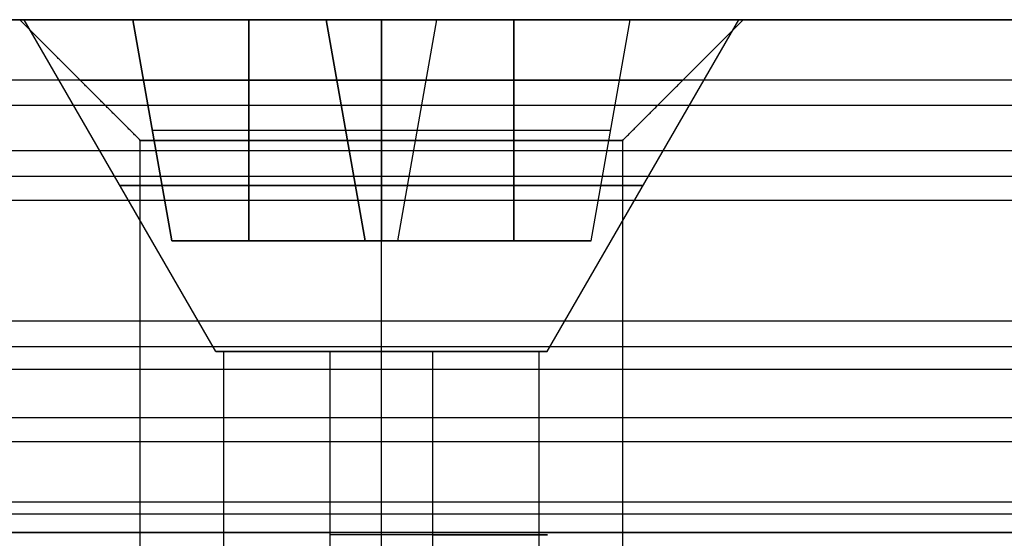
# Model space of a CAD drawing. Header units: millimetres. Extents: x -206 to 214, y -182 to 189.
# Tile 625 of 656: x 133.19 to 141.35, y 144.73 to 149.03. Entities that reach past the tile are written whole.
import ezdxf

# ---------------------------------------------------------------- set-up
doc = ezdxf.new("R2010")
doc.units = ezdxf.units.MM
doc.layers.add('Default', color=7, linetype='Continuous', true_color=0x000000)
doc.layers.add('Screw', color=7, linetype='Continuous', true_color=0xffffff)

msp = doc.modelspace()

# ---------------------------------------------------------------- linework, layer by layer
at = {"layer": 'Default'}
for p, q in [((106.6887, 149.0307, 721.5033), (133.1887, 149.0307, 721.5033)), ((139.1887, 149.0307, 721.5033), (154.1887, 149.0307, 721.5033))]:
    msp.add_line(p, q, dxfattribs=at)
at = {"layer": 'Default', "extrusion": (0, -1, 0)}
for centre, radius in [((136.1887, 721.5033, -149.0307), 3), ((136.1887, 721.5033, -148.5307), 2.5), ((136.1887, 721.5033, -148.0307), 2)]:
    msp.add_circle(centre, radius, dxfattribs=at)
at = {"layer": 'Default'}
for points in [[(154.1887, 149.0307, 715.5033), (104.1887, 149.0307, 715.5033), (54.1887, 149.0307, 715.5033)], [(54.1887, 149.0307, 727.5033), (104.1887, 149.0307, 727.5033), (154.1887, 149.0307, 727.5033)], [(134.1887, 148.0307, 721.5033), (133.6887, 148.5307, 721.5033), (133.1887, 149.0307, 721.5033)], [(136.1887, 148.0307, 723.5033), (136.1887, 148.5307, 724.0033), (136.1887, 149.0307, 724.5033)], [(136.1887, 148.0307, 719.5033), (136.1887, 148.5307, 719.0033), (136.1887, 149.0307, 718.5033)], [(138.1887, 148.0307, 721.5033), (138.6887, 148.5307, 721.5033), (139.1887, 149.0307, 721.5033)], [(186.6887, 148.5307, 1018.8948), (1.6887, 148.5307, 1018.8948), (-183.3113, 148.5307, 1018.8948)], [(186.6887, 148.5307, 1032.5033), (1.6887, 148.5307, 1032.5033), (-183.3113, 148.5307, 1032.5033)], [(154.2694, 148.5307, 1025.6991), (134.6887, 148.5307, 1025.6991), (115.1079, 148.5307, 1025.6991)], [(186.6887, 148.3196, 1033.3977), (1.6887, 148.3196, 1033.3977), (-183.3113, 148.3196, 1033.3977)], [(134.1887, 140.5307, 721.5033), (134.1887, 144.2807, 721.5033), (134.1887, 148.0307, 721.5033)], [(136.1887, 140.5307, 723.5033), (136.1887, 144.2807, 723.5033), (136.1887, 148.0307, 723.5033)], [(136.1887, 140.5307, 719.5033), (136.1887, 144.2807, 719.5033), (136.1887, 148.0307, 719.5033)], [(138.1887, 140.5307, 721.5033), (138.1887, 144.2807, 721.5033), (138.1887, 148.0307, 721.5033)], [(186.6887, 147.9449, 1017.4806), (1.6887, 147.9449, 1017.4806), (-183.3113, 147.9449, 1017.4806)], [(186.6887, 147.7307, 1034.1033), (1.6887, 147.7307, 1034.1033), (-183.3113, 147.7307, 1034.1033)], [(186.6887, 147.5307, 1063.5033), (1.6887, 147.5307, 1063.5033), (-183.3113, 147.5307, 1063.5033)], [(186.6887, 147.5307, 1061.5033), (1.6887, 147.5307, 1061.5033), (-183.3113, 147.5307, 1061.5033)], [(186.6887, 147.5307, 1062.5033), (1.6887, 147.5307, 1062.5033), (-183.3113, 147.5307, 1062.5033)], [(186.6887, 146.5307, 1016.8948), (1.6887, 146.5307, 1016.8948), (-183.3113, 146.5307, 1016.8948)], [(186.6887, 146.5307, 1018.8948), (1.6887, 146.5307, 1018.8948), (-183.3113, 146.5307, 1018.8948)], [(186.6887, 146.5307, 1032.3948), (1.6887, 146.5307, 1032.3948), (-183.3113, 146.5307, 1032.3948)], [(186.6887, 146.5307, 1044.0033), (1.6887, 146.5307, 1044.0033), (-183.3113, 146.5307, 1044.0033)], [(186.6887, 146.5307, 1036.5033), (1.6887, 146.5307, 1036.5033), (-183.3113, 146.5307, 1036.5033)], [(186.6887, 146.5307, 1040.2533), (1.6887, 146.5307, 1040.2533), (-183.3113, 146.5307, 1040.2533)], [(154.2586, 146.5307, 1025.6448), (134.6887, 146.5307, 1025.6448), (115.1187, 146.5307, 1025.6448)], [(186.6887, 146.3196, 1044.8977), (1.6887, 146.3196, 1044.8977), (-183.3113, 146.3196, 1044.8977)], [(186.6887, 146.1307, 1035.3033), (1.6887, 146.1307, 1035.3033), (-183.3113, 146.1307, 1035.3033)], [(186.6887, 145.7307, 1045.6033), (1.6887, 145.7307, 1045.6033), (-183.3113, 145.7307, 1045.6033)], [(186.6887, 145.5307, 1036.5033), (1.6887, 145.5307, 1036.5033), (-183.3113, 145.5307, 1036.5033)], [(186.6887, 145.0307, 1063.5033), (1.6887, 145.0307, 1063.5033), (-183.3113, 145.0307, 1063.5033)], [(186.6887, 145.0307, 1061.5033), (1.6887, 145.0307, 1061.5033), (-183.3113, 145.0307, 1061.5033)], [(186.6887, 144.9307, 1033.5948), (1.6887, 144.9307, 1033.5948), (-183.3113, 144.9307, 1033.5948)], [(154.1887, 144.7807, 715.5033), (104.1887, 144.7807, 715.5033), (54.1887, 144.7807, 715.5033)], [(54.1887, 144.7807, 727.5033), (104.1887, 144.7807, 727.5033), (154.1887, 144.7807, 727.5033)]]:
    msp.add_open_spline(points, degree=2, dxfattribs=at)
msp.add_rational_spline([(138.1887, 144.7807, 721.5033), (138.1887, 144.7807, 723.5033), (136.1887, 144.7807, 723.5033), (134.1887, 144.7807, 723.5033), (134.1887, 144.7807, 721.5033), (134.1887, 144.7807, 719.5033), (136.1887, 144.7807, 719.5033), (138.1887, 144.7807, 719.5033), (138.1887, 144.7807, 721.5033)], [1, 0.707106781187, 1, 0.707106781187, 1, 0.707106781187, 1, 0.707106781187, 1], degree=2, knots=[236.566371, 236.566371, 236.566371, 239.707963, 239.707963, 242.849556, 242.849556, 245.991149, 245.991149, 249.132741, 249.132741, 249.132741], dxfattribs=at)
at = {"layer": 'Screw', "color": 7, "true_color": 0xffffff}
for p, q in [((134.8138, 146.2809, 721.5033), (133.2262, 149.0307, 721.5033)), ((134.1263, 149.0307, 721.9616), (135.7304, 149.0307, 721.9616)), ((134.1263, 149.0307, 721.045), (134.1263, 149.0307, 721.9616)), ((135.7304, 149.0307, 721.045), (134.1263, 149.0307, 721.045)), ((134.4496, 147.1975, 721.6384), (134.1263, 149.0307, 721.9616)), ((134.4496, 147.1975, 721.3682), (134.1263, 149.0307, 721.045)), ((134.1263, 149.0307, 721.5033), (134.4496, 147.1975, 721.5033)), ((135.09, 149.0307, 721.9616), (135.09, 147.1975, 721.6384)), ((135.09, 147.1975, 721.3682), (135.09, 149.0307, 721.045)), ((135.7304, 149.0307, 723.5656), (136.647, 149.0307, 723.5656)), ((135.7304, 149.0307, 721.9616), (135.7304, 149.0307, 723.5656)), ((135.7304, 149.0307, 719.441), (135.7304, 149.0307, 721.045)), ((136.647, 149.0307, 719.441), (135.7304, 149.0307, 719.441)), ((136.0536, 147.1975, 723.2424), (135.7304, 149.0307, 723.5656)), ((136.0536, 147.1975, 721.6384), (135.7304, 149.0307, 721.9616)), ((136.0536, 147.1975, 721.3682), (135.7304, 149.0307, 721.045)), ((136.0536, 147.1975, 719.7642), (135.7304, 149.0307, 719.441)), ((135.7304, 149.0307, 722.602), (136.0536, 147.1975, 722.602)), ((135.7304, 149.0307, 720.4046), (136.0536, 147.1975, 720.4046)), ((136.1887, 146.2809, 720.1284), (136.1887, 149.0307, 718.5408)), ((136.1887, 149.0307, 718.5408), (136.1887, 149.0307, 719.441)), ((136.1887, 149.0307, 723.5656), (136.1887, 149.0307, 724.4658)), ((136.1887, 149.0307, 723.5656), (136.1887, 147.1975, 723.2424)), ((136.1887, 147.1975, 719.7642), (136.1887, 149.0307, 719.441)), ((136.1887, 146.2809, 722.8782), (136.1887, 149.0307, 724.4658)), ((136.3237, 147.1975, 723.2424), (136.647, 149.0307, 723.5656)), ((136.3237, 147.1975, 721.6384), (136.647, 149.0307, 721.9616)), ((136.3237, 147.1975, 719.7642), (136.647, 149.0307, 719.441)), ((136.3237, 147.1975, 721.3682), (136.647, 149.0307, 721.045)), ((136.3237, 147.1975, 722.602), (136.647, 149.0307, 722.602)), ((136.3237, 147.1975, 720.4046), (136.647, 149.0307, 720.4046)), ((136.647, 149.0307, 723.5656), (136.647, 149.0307, 721.9616)), ((136.647, 149.0307, 721.045), (136.647, 149.0307, 719.441)), ((138.251, 149.0307, 721.045), (136.647, 149.0307, 721.045)), ((136.647, 149.0307, 721.9616), (138.251, 149.0307, 721.9616)), ((137.2874, 147.1975, 721.3682), (137.2874, 149.0307, 721.045)), ((137.2874, 149.0307, 721.9616), (137.2874, 147.1975, 721.6384)), ((137.5636, 146.2809, 721.5033), (139.1511, 149.0307, 721.5033)), ((137.9278, 147.1975, 721.3682), (138.251, 149.0307, 721.045)), ((137.9278, 147.1975, 721.6384), (138.251, 149.0307, 721.9616)), ((137.9278, 147.1975, 721.5033), (138.251, 149.0307, 721.5033)), ((138.251, 149.0307, 721.9616), (138.251, 149.0307, 721.045)), ((139.1511, 149.0307, 721.5033), (138.251, 149.0307, 721.5033)), ((134.288, 148.1141, 721.8), (135.892, 148.1141, 721.8)), ((134.288, 148.1141, 721.2066), (134.288, 148.1141, 721.8)), ((134.288, 148.1141, 721.2066), (135.892, 148.1141, 721.2066)), ((135.892, 148.1141, 723.404), (136.4854, 148.1141, 723.404)), ((135.892, 148.1141, 721.8), (135.892, 148.1141, 723.404)), ((135.892, 148.1141, 719.6026), (135.892, 148.1141, 721.2066)), ((135.892, 148.1141, 719.6026), (136.4854, 148.1141, 719.6026)), ((136.4854, 148.1141, 721.8), (136.4854, 148.1141, 723.404)), ((136.4854, 148.1141, 719.6026), (136.4854, 148.1141, 721.2066)), ((136.4854, 148.1141, 721.2066), (138.0894, 148.1141, 721.2066)), ((136.4854, 148.1141, 721.8), (138.0894, 148.1141, 721.8)), ((138.0894, 148.1141, 721.2066), (138.0894, 148.1141, 721.8)), ((134.4496, 147.1975, 721.6384), (136.0536, 147.1975, 721.6384)), ((134.4496, 147.1975, 721.3682), (134.4496, 147.1975, 721.6384)), ((136.0536, 147.1975, 721.3682), (134.4496, 147.1975, 721.3682)), ((137.9278, 147.1975, 721.5033), (134.4496, 147.1975, 721.5033)), ((136.0536, 147.1975, 723.2424), (136.3237, 147.1975, 723.2424)), ((136.0536, 147.1975, 721.6384), (136.0536, 147.1975, 723.2424)), ((136.0536, 147.1975, 719.7642), (136.0536, 147.1975, 721.3682)), ((136.3237, 147.1975, 719.7642), (136.0536, 147.1975, 719.7642)), ((136.1887, 147.1975, 719.7642), (136.1887, 147.1975, 723.2424)), ((136.3237, 147.1975, 723.2424), (136.3237, 147.1975, 721.6384)), ((136.3237, 147.1975, 721.3682), (136.3237, 147.1975, 719.7642)), ((137.9278, 147.1975, 721.3682), (136.3237, 147.1975, 721.3682)), ((136.3237, 147.1975, 721.6384), (137.9278, 147.1975, 721.6384)), ((137.9278, 147.1975, 721.6384), (137.9278, 147.1975, 721.3682)), ((134.8811, 144.6126, 721.9282), (134.8811, 146.2809, 721.9282)), ((135.7638, 143.2377, 720.1957), (135.7638, 146.2809, 720.1957)), ((136.6135, 144.1544, 722.8109), (136.6135, 146.2809, 722.8109)), ((137.4963, 143.6961, 721.0784), (137.4963, 146.2809, 721.0784))]:
    msp.add_line(p, q, dxfattribs=at)
at = {"layer": 'Screw', "color": 7, "true_color": 0xffffff, "extrusion": (0, 1, 0)}
for centre, radius, start, end in [((-136.1887, 721.5033, 149.0307), 2.9625, 180, 0), ((-136.1887, 721.5033, 149.0307), 2.9625, 0, 180), ((-136.1887, 721.5033, 147.6558), 2.1687, 180, 360), ((-136.1887, 721.5033, 147.6558), 2.1687, 0, 180), ((-136.1887, 721.5033, 146.2809), 1.3749, 288, 0), ((-136.1887, 721.5033, 146.2809), 1.3749, 0, 108), ((-136.1887, 721.5033, 146.2809), 1.3749, 180, 288), ((-136.1887, 721.5033, 146.2809), 1.3749, 108, 180), ((-136.1887, 721.5033, 144.7593), 1.3749, 108, 288)]:
    msp.add_arc(centre, radius, start, end, dxfattribs=at)

doc.saveas('drawing.dxf')
